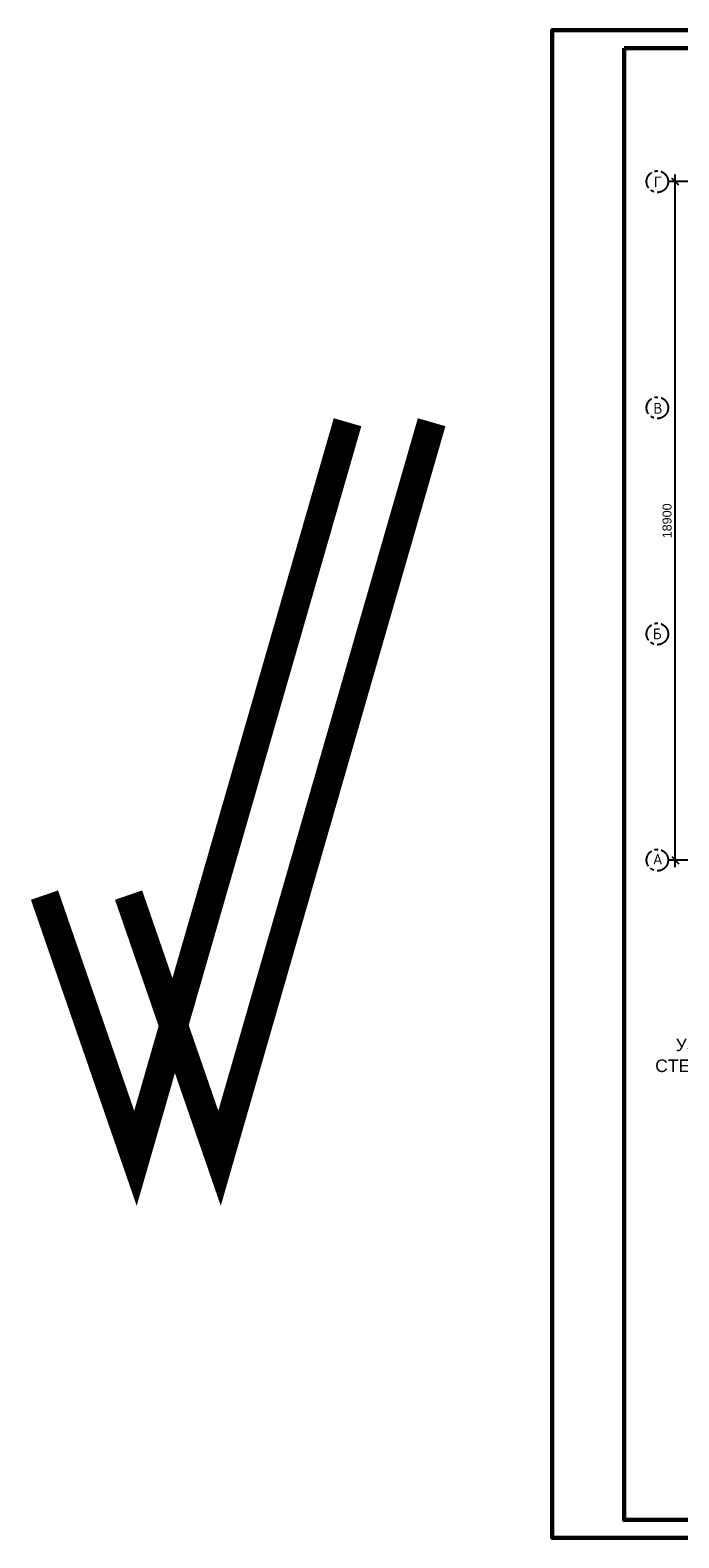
# Model space of a CAD drawing. Header units: millimetres. Extents: x 2063114 to 14983986, y -126020516 to 213791.
# Tile 444 of 656: x 2305842 to 2323918, y -823001 to -781001. Entities that reach past the tile are written whole.
import ezdxf

# ---------------------------------------------------------------- set-up
doc = ezdxf.new("R2010")
doc.units = ezdxf.units.MM
doc.linetypes.add('ACAD_ISO10W100', pattern=[18, 12, -3, 0, -3])
doc.linetypes.add('осевая', pattern=[50.8, 31.75, -6.35, 6.35, -6.35])
doc.layers.get('Defpoints').update_dxf_attribs({"color": 6, "lineweight": 35})
doc.layers.add('_print', color=6, linetype='Continuous', lineweight=60, plot=False)
doc.layers.add('пунктир', color=1, linetype='ACAD_ISO10W100')
doc.layers.add('раз.нар', color=250, linetype='Continuous', lineweight=20)
doc.layers.add('РАЗМЕР АР', color=150, linetype='Continuous', lineweight=20)
doc.styles.get("Standard").update_dxf_attribs({"font": 'arial.ttf'})
doc.styles.add('СПДС', font='isocpeur.ttf')
doc.dimstyles.new('STANDARD$0', dxfattribs={"dimtxt": 250, "dimasz": 200, "dimexe": 200, "dimexo": 300, "dimgap": 100, "dimtad": 1, "dimdec": 0, "dimzin": 1, "dimdsep": 46, "dimtxsty": 'Standard', "dimblk1": 'OBLIQUE', "dimblk2": 'OBLIQUE', "dimsah": 1, "dimcen": 2.5, "dimdle": 200, "dimadec": 0, "dimazin": 0, "dimtfac": 1, "dimtdec": 0, "dimtmove": 0, "dimatfit": 3, "dimldrblk": 'OBLIQUE', "dimfxl": 600, "dimfxlon": 1, "dimtolj": 1, "dimtzin": 1, "dimarcsym": 0})

# ---------------------------------------------------------------- blocks, each defined once
blk = doc.blocks.new('*U1590')
at = {"color": 0, "ltscale": 25}
blk.add_lwpolyline([(-59400, 42000), (0, 42000), (0, 0), (-59400, 0)], close=True, dxfattribs=at)
at = {"color": 0, "lineweight": 60, "ltscale": 25}
blk.add_lwpolyline([(-57400, 41500), (-500, 41500), (-500, 500), (-57400, 500)], close=True, dxfattribs=at)
blk = doc.blocks.new('_Oblique')
at = {"color": 0, "linetype": 'ByBlock', "lineweight": -2}
blk.add_line((-0.5, -0.5), (0.5, 0.5), dxfattribs=at)
blk = doc.blocks.new('*D2239')
at = {"layer": 'Defpoints', "color": 0, "lineweight": 30, "ltscale": 150, "transparency": 16777216}
for p in [(2323819, -785221), (2328905, -785221), (2328905, -804121)]:
    blk.add_point(p, dxfattribs=at)
at = {"layer": 'РАЗМЕР АР', "color": 0, "lineweight": -2, "ltscale": 150, "transparency": 16777216}
for p, q in [((2324419, -785221), (2323619, -785221)), ((2323819, -804321), (2323819, -785021)), ((2324419, -804121), (2323619, -804121))]:
    blk.add_line(p, q, dxfattribs=at)
at = {"layer": 'РАЗМЕР АР', "color": 0, "lineweight": -2, "ltscale": 150, "transparency": 16777216, "xscale": 200, "yscale": 200, "zscale": 200}
for p, rotation in [((2323819, -785221), 90), ((2323819, -804121), 270)]:
    blk.add_blockref('_Oblique', p, dxfattribs=dict(at, rotation=rotation))
at = {"layer": 'РАЗМЕР АР', "color": 0, "ltscale": 150, "transparency": 16777216, "insert": (2323591, -794671), "char_height": 250, "attachment_point": 5, "rotation": 90}
blk.add_mtext('\\A1;18900', dxfattribs=at)

msp = doc.modelspace()

# ---------------------------------------------------------------- linework, layer by layer
at = {"layer": '_print', "ltscale": 100}
msp.add_lwpolyline([(2379792.08613, -823001.43901), (2320392.08613, -823001.43901), (2320392.08613, -781001.43901), (2379792.08613, -781001.43901)], close=True, dxfattribs=at)
at = {"layer": 'пунктир', "linetype": 'осевая', "ltscale": 15}
for centre in [(2323319.13546, -785221.3915), (2323319.13546, -791521.3915), (2323319.13546, -797821.3915), (2323319.13546, -804121.3915)]:
    msp.add_circle(centre, 300, dxfattribs=at)
at = {"layer": 'раз.нар', "color": 253, "const_width": 800}
for points in [[(2306242.32926, -805096.46424), (2308776.65234, -812427.9218), (2314686.467, -791923.0548)], [(2308585.15234, -805096.46424), (2311119.47542, -812427.9218), (2317029.29008, -791923.0548)]]:
    msp.add_lwpolyline(points, dxfattribs=at)

# ---------------------------------------------------------------- block references
msp.add_blockref('*U1590', (2379792.08613, -823001.43901))

# ---------------------------------------------------------------- texts
at = {"color": 5, "insert": (2327951.79296, -809852.77939), "char_height": 350, "width": 9514.1027927, "attachment_point": 5}
msp.add_mtext('УЗЛЫ ПРИМЫКАНИЯ КИРПИЧНОЙ СТЕНЫ Т.380 ММ К МОНОЛИТНЫМ Ж/Б КОЛОННАМ ', dxfattribs=at)
at = {"layer": 'пунктир', "char_height": 300, "width": 182.2851193, "attachment_point": 2, "style": 'СПДС'}
for s, insert in [('Г', (2323333.75903, -785085.02094)), ('В', (2323333.75903, -791385.02094)), ('Б', (2323315.72498, -797666.98689)), ('А', (2323329.00126, -803942.37589))]:
    msp.add_mtext(s, dxfattribs=dict(at, insert=insert))

# ---------------------------------------------------------------- dimensions: what is measured, and where the dimension line sits
at = {"layer": 'РАЗМЕР АР', "ltscale": 150}
dim = msp.add_linear_dim(base=(2323819.13546, -785221.3915), p1=(2328905.14791, -804121.39147), p2=(2328905.14761, -785221.3915), angle=90, dimstyle='STANDARD$0', dxfattribs=at)
dim.commit()
dim.dimension.update_dxf_attribs({"geometry": '*D2239', "text_midpoint": (2323591.49222, -794671.39148)})

doc.saveas('drawing.dxf')
